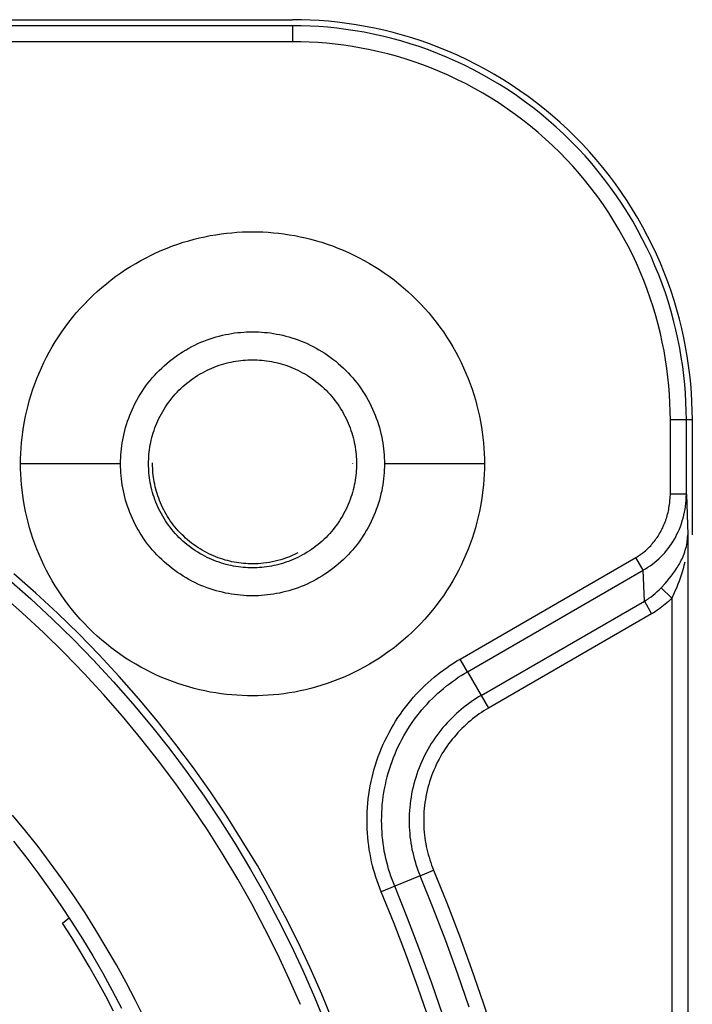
# Model space of a CAD drawing. Header units: millimetres. Extents: x -2637 to -1637, y 678 to 1678.
# Tile 282 of 348: x -2012 to -2003, y 1397 to 1409. Entities that reach past the tile are written whole.
import ezdxf

# ---------------------------------------------------------------- set-up
doc = ezdxf.new("R2010")
doc.units = ezdxf.units.MM
doc.layers.add('Make2D$B.SHOW mini', color=7, linetype='Continuous', true_color=0x000000)

msp = doc.modelspace()

# ---------------------------------------------------------------- linework, layer by layer
at = {"layer": 'Make2D$B.SHOW mini', "color": 18, "lineweight": -3, "true_color": 0x000000}
for points in [[(-2059.217, 1408.906), (-2008.217, 1408.906)], [(-2003.217, 1403.906), (-2003.218, 1404.017), (-2003.222, 1404.129), (-2003.229, 1404.242), (-2003.237, 1404.355), (-2003.249, 1404.47), (-2003.264, 1404.584), (-2003.281, 1404.7), (-2003.301, 1404.816), (-2003.324, 1404.932), (-2003.35, 1405.049), (-2003.378, 1405.165), (-2003.41, 1405.282), (-2003.445, 1405.398), (-2003.483, 1405.515), (-2003.524, 1405.631), (-2003.568, 1405.746), (-2003.616, 1405.862), (-2003.666, 1405.976), (-2003.719, 1406.09), (-2003.776, 1406.202), (-2003.835, 1406.314), (-2003.898, 1406.425), (-2003.964, 1406.534), (-2004.032, 1406.642), (-2004.104, 1406.748), (-2004.178, 1406.853), (-2004.255, 1406.956), (-2004.335, 1407.058), (-2004.418, 1407.157), (-2004.504, 1407.254), (-2004.591, 1407.349), (-2004.682, 1407.442), (-2004.774, 1407.532), (-2004.869, 1407.62), (-2004.967, 1407.705), (-2005.066, 1407.788), (-2005.167, 1407.868), (-2005.27, 1407.945), (-2005.375, 1408.019), (-2005.481, 1408.091), (-2005.589, 1408.16), (-2005.698, 1408.225), (-2005.809, 1408.288), (-2005.921, 1408.347), (-2006.034, 1408.404), (-2006.147, 1408.457), (-2006.262, 1408.508), (-2006.377, 1408.555), (-2006.492, 1408.599), (-2006.609, 1408.64), (-2006.725, 1408.678), (-2006.841, 1408.713), (-2006.958, 1408.745), (-2007.075, 1408.774), (-2007.191, 1408.8), (-2007.307, 1408.823), (-2007.423, 1408.843), (-2007.539, 1408.86), (-2007.654, 1408.874), (-2007.768, 1408.886), (-2007.882, 1408.895), (-2007.994, 1408.901), (-2008.106, 1408.905), (-2008.217, 1408.906)], [(-2008.217, 1408.831), (-2059.217, 1408.831)], [(-2003.292, 1403.906), (-2003.294, 1404.015), (-2003.297, 1404.126), (-2003.303, 1404.237), (-2003.312, 1404.349), (-2003.324, 1404.461), (-2003.338, 1404.574), (-2003.355, 1404.688), (-2003.375, 1404.802), (-2003.397, 1404.917), (-2003.423, 1405.031), (-2003.451, 1405.146), (-2003.482, 1405.261), (-2003.517, 1405.376), (-2003.554, 1405.491), (-2003.595, 1405.605), (-2003.638, 1405.719), (-2003.685, 1405.832), (-2003.734, 1405.945), (-2003.787, 1406.057), (-2003.843, 1406.168), (-2003.901, 1406.278), (-2003.963, 1406.387), (-2004.028, 1406.495), (-2004.095, 1406.601), (-2004.166, 1406.706), (-2004.239, 1406.809), (-2004.315, 1406.91), (-2004.394, 1407.01), (-2004.475, 1407.108), (-2004.559, 1407.204), (-2004.646, 1407.297), (-2004.735, 1407.388), (-2004.826, 1407.477), (-2004.92, 1407.564), (-2005.015, 1407.648), (-2005.113, 1407.729), (-2005.213, 1407.808), (-2005.314, 1407.884), (-2005.418, 1407.958), (-2005.522, 1408.028), (-2005.629, 1408.096), (-2005.736, 1408.16), (-2005.845, 1408.222), (-2005.955, 1408.281), (-2006.066, 1408.336), (-2006.178, 1408.389), (-2006.291, 1408.439), (-2006.404, 1408.485), (-2006.518, 1408.529), (-2006.633, 1408.569), (-2006.747, 1408.606), (-2006.862, 1408.641), (-2006.977, 1408.672), (-2007.092, 1408.701), (-2007.207, 1408.726), (-2007.321, 1408.749), (-2007.435, 1408.768), (-2007.549, 1408.785), (-2007.662, 1408.8), (-2007.775, 1408.811), (-2007.887, 1408.82), (-2007.998, 1408.826), (-2008.108, 1408.83), (-2008.217, 1408.831)], [(-2008.217, 1408.831), (-2008.217, 1408.631)], [(-2008.217, 1408.631), (-2059.217, 1408.631)], [(-2003.492, 1403.906), (-2003.494, 1404.011), (-2003.497, 1404.117), (-2003.503, 1404.223), (-2003.511, 1404.331), (-2003.522, 1404.439), (-2003.536, 1404.547), (-2003.552, 1404.656), (-2003.571, 1404.766), (-2003.593, 1404.876), (-2003.617, 1404.986), (-2003.645, 1405.096), (-2003.675, 1405.206), (-2003.708, 1405.316), (-2003.744, 1405.426), (-2003.782, 1405.536), (-2003.824, 1405.645), (-2003.869, 1405.754), (-2003.916, 1405.862), (-2003.967, 1405.97), (-2004.02, 1406.076), (-2004.077, 1406.182), (-2004.136, 1406.286), (-2004.198, 1406.39), (-2004.263, 1406.492), (-2004.33, 1406.592), (-2004.4, 1406.691), (-2004.473, 1406.788), (-2004.549, 1406.884), (-2004.627, 1406.978), (-2004.708, 1407.07), (-2004.791, 1407.159), (-2004.876, 1407.247), (-2004.964, 1407.332), (-2005.054, 1407.415), (-2005.145, 1407.496), (-2005.239, 1407.574), (-2005.335, 1407.65), (-2005.432, 1407.723), (-2005.531, 1407.793), (-2005.632, 1407.861), (-2005.734, 1407.926), (-2005.837, 1407.988), (-2005.942, 1408.047), (-2006.047, 1408.103), (-2006.154, 1408.156), (-2006.261, 1408.207), (-2006.369, 1408.255), (-2006.478, 1408.299), (-2006.587, 1408.341), (-2006.697, 1408.38), (-2006.807, 1408.416), (-2006.917, 1408.449), (-2007.027, 1408.479), (-2007.138, 1408.506), (-2007.248, 1408.53), (-2007.358, 1408.552), (-2007.467, 1408.571), (-2007.576, 1408.587), (-2007.685, 1408.601), (-2007.793, 1408.612), (-2007.9, 1408.62), (-2008.007, 1408.626), (-2008.112, 1408.63), (-2008.217, 1408.631)], [(-2011.617, 1403.356), (-2011.617, 1403.42), (-2011.614, 1403.485), (-2011.611, 1403.551), (-2011.606, 1403.617), (-2011.599, 1403.683), (-2011.59, 1403.75), (-2011.58, 1403.816), (-2011.569, 1403.884), (-2011.556, 1403.951), (-2011.541, 1404.019), (-2011.524, 1404.086), (-2011.505, 1404.154), (-2011.485, 1404.222), (-2011.463, 1404.289), (-2011.439, 1404.356), (-2011.414, 1404.423), (-2011.386, 1404.49), (-2011.357, 1404.557), (-2011.326, 1404.623), (-2011.293, 1404.688), (-2011.259, 1404.753), (-2011.222, 1404.817), (-2011.184, 1404.88), (-2011.145, 1404.943), (-2011.103, 1405.005), (-2011.06, 1405.065), (-2011.015, 1405.125), (-2010.969, 1405.184), (-2010.921, 1405.241), (-2010.871, 1405.298), (-2010.82, 1405.353), (-2010.768, 1405.407), (-2010.714, 1405.459), (-2010.659, 1405.51), (-2010.603, 1405.559), (-2010.545, 1405.607), (-2010.486, 1405.654), (-2010.427, 1405.699), (-2010.366, 1405.742), (-2010.304, 1405.783), (-2010.242, 1405.823), (-2010.178, 1405.861), (-2010.114, 1405.897), (-2010.049, 1405.932), (-2009.984, 1405.965), (-2009.918, 1405.996), (-2009.852, 1406.025), (-2009.785, 1406.052), (-2009.718, 1406.078), (-2009.65, 1406.102), (-2009.583, 1406.124), (-2009.515, 1406.144), (-2009.448, 1406.163), (-2009.38, 1406.179), (-2009.312, 1406.194), (-2009.245, 1406.208), (-2009.178, 1406.219), (-2009.111, 1406.229), (-2009.044, 1406.238), (-2008.978, 1406.244), (-2008.912, 1406.249), (-2008.847, 1406.253), (-2008.782, 1406.255), (-2008.717, 1406.256), (-2008.653, 1406.255), (-2008.588, 1406.253), (-2008.523, 1406.249), (-2008.457, 1406.244), (-2008.39, 1406.238), (-2008.324, 1406.229), (-2008.257, 1406.219), (-2008.19, 1406.208), (-2008.122, 1406.194), (-2008.055, 1406.179), (-2007.987, 1406.163), (-2007.919, 1406.144), (-2007.852, 1406.124), (-2007.784, 1406.102), (-2007.717, 1406.078), (-2007.65, 1406.052), (-2007.583, 1406.025), (-2007.517, 1405.996), (-2007.451, 1405.965), (-2007.385, 1405.932), (-2007.321, 1405.897), (-2007.256, 1405.861), (-2007.193, 1405.823), (-2007.13, 1405.783), (-2007.069, 1405.742), (-2007.008, 1405.699), (-2006.948, 1405.654), (-2006.889, 1405.607), (-2006.832, 1405.559), (-2006.776, 1405.51), (-2006.72, 1405.459), (-2006.667, 1405.407), (-2006.614, 1405.353), (-2006.563, 1405.298), (-2006.514, 1405.241), (-2006.466, 1405.184), (-2006.419, 1405.125), (-2006.375, 1405.065), (-2006.331, 1405.005), (-2006.29, 1404.943), (-2006.25, 1404.88), (-2006.212, 1404.817), (-2006.176, 1404.753), (-2006.141, 1404.688), (-2006.108, 1404.623), (-2006.077, 1404.557), (-2006.048, 1404.49), (-2006.021, 1404.423), (-2005.995, 1404.356), (-2005.971, 1404.289), (-2005.949, 1404.222), (-2005.929, 1404.154), (-2005.911, 1404.086), (-2005.894, 1404.019), (-2005.879, 1403.951), (-2005.866, 1403.884), (-2005.854, 1403.816), (-2005.844, 1403.75), (-2005.836, 1403.683), (-2005.829, 1403.617), (-2005.824, 1403.551), (-2005.82, 1403.485), (-2005.818, 1403.42), (-2005.817, 1403.356)], [(-2010.367, 1403.356), (-2010.367, 1403.393), (-2010.366, 1403.43), (-2010.364, 1403.467), (-2010.361, 1403.504), (-2010.357, 1403.542), (-2010.352, 1403.58), (-2010.346, 1403.618), (-2010.34, 1403.656), (-2010.332, 1403.695), (-2010.324, 1403.733), (-2010.314, 1403.772), (-2010.304, 1403.81), (-2010.292, 1403.848), (-2010.28, 1403.887), (-2010.266, 1403.925), (-2010.251, 1403.963), (-2010.236, 1404.001), (-2010.219, 1404.039), (-2010.202, 1404.077), (-2010.183, 1404.114), (-2010.163, 1404.151), (-2010.143, 1404.187), (-2010.121, 1404.223), (-2010.098, 1404.259), (-2010.075, 1404.294), (-2010.05, 1404.329), (-2010.025, 1404.363), (-2009.998, 1404.396), (-2009.971, 1404.429), (-2009.943, 1404.461), (-2009.914, 1404.492), (-2009.884, 1404.523), (-2009.853, 1404.553), (-2009.822, 1404.582), (-2009.79, 1404.61), (-2009.757, 1404.637), (-2009.724, 1404.663), (-2009.69, 1404.689), (-2009.655, 1404.713), (-2009.62, 1404.737), (-2009.585, 1404.76), (-2009.548, 1404.781), (-2009.512, 1404.802), (-2009.475, 1404.822), (-2009.438, 1404.84), (-2009.4, 1404.858), (-2009.363, 1404.875), (-2009.325, 1404.89), (-2009.286, 1404.905), (-2009.248, 1404.918), (-2009.21, 1404.931), (-2009.171, 1404.942), (-2009.133, 1404.953), (-2009.094, 1404.962), (-2009.056, 1404.971), (-2009.018, 1404.978), (-2008.979, 1404.985), (-2008.941, 1404.991), (-2008.903, 1404.995), (-2008.866, 1404.999), (-2008.828, 1405.002), (-2008.791, 1405.004), (-2008.754, 1405.006), (-2008.717, 1405.006), (-2008.681, 1405.006), (-2008.644, 1405.004), (-2008.606, 1405.002), (-2008.569, 1404.999), (-2008.531, 1404.995), (-2008.493, 1404.991), (-2008.455, 1404.985), (-2008.417, 1404.978), (-2008.379, 1404.971), (-2008.34, 1404.962), (-2008.302, 1404.953), (-2008.263, 1404.942), (-2008.225, 1404.931), (-2008.186, 1404.918), (-2008.148, 1404.905), (-2008.11, 1404.89), (-2008.072, 1404.875), (-2008.034, 1404.858), (-2007.997, 1404.84), (-2007.959, 1404.822), (-2007.923, 1404.802), (-2007.886, 1404.781), (-2007.85, 1404.76), (-2007.814, 1404.737), (-2007.779, 1404.713), (-2007.745, 1404.689), (-2007.711, 1404.663), (-2007.677, 1404.637), (-2007.645, 1404.61), (-2007.612, 1404.582), (-2007.581, 1404.553), (-2007.551, 1404.523), (-2007.521, 1404.492), (-2007.492, 1404.461), (-2007.464, 1404.429), (-2007.436, 1404.396), (-2007.41, 1404.363), (-2007.384, 1404.329), (-2007.36, 1404.294), (-2007.336, 1404.259), (-2007.314, 1404.223), (-2007.292, 1404.187), (-2007.271, 1404.151), (-2007.252, 1404.114), (-2007.233, 1404.077), (-2007.215, 1404.039), (-2007.199, 1404.001), (-2007.183, 1403.963), (-2007.169, 1403.925), (-2007.155, 1403.887), (-2007.142, 1403.848), (-2007.131, 1403.81), (-2007.12, 1403.772), (-2007.111, 1403.733), (-2007.102, 1403.695), (-2007.095, 1403.656), (-2007.088, 1403.618), (-2007.083, 1403.58), (-2007.078, 1403.542), (-2007.074, 1403.504), (-2007.071, 1403.467), (-2007.069, 1403.43), (-2007.068, 1403.393), (-2007.067, 1403.356)], [(-2010.017, 1403.356), (-2010.017, 1403.385), (-2010.016, 1403.414), (-2010.014, 1403.443), (-2010.012, 1403.473), (-2010.009, 1403.503), (-2010.005, 1403.532), (-2010.001, 1403.562), (-2009.996, 1403.593), (-2009.99, 1403.623), (-2009.983, 1403.653), (-2009.975, 1403.683), (-2009.967, 1403.714), (-2009.958, 1403.744), (-2009.948, 1403.774), (-2009.937, 1403.804), (-2009.926, 1403.835), (-2009.914, 1403.864), (-2009.901, 1403.894), (-2009.887, 1403.924), (-2009.872, 1403.953), (-2009.857, 1403.982), (-2009.84, 1404.011), (-2009.823, 1404.039), (-2009.805, 1404.067), (-2009.787, 1404.095), (-2009.767, 1404.122), (-2009.747, 1404.149), (-2009.727, 1404.175), (-2009.705, 1404.201), (-2009.683, 1404.226), (-2009.66, 1404.251), (-2009.637, 1404.275), (-2009.612, 1404.299), (-2009.588, 1404.322), (-2009.562, 1404.344), (-2009.537, 1404.365), (-2009.51, 1404.386), (-2009.484, 1404.406), (-2009.456, 1404.426), (-2009.429, 1404.444), (-2009.401, 1404.462), (-2009.372, 1404.479), (-2009.343, 1404.495), (-2009.314, 1404.511), (-2009.285, 1404.525), (-2009.255, 1404.539), (-2009.226, 1404.552), (-2009.196, 1404.565), (-2009.166, 1404.576), (-2009.136, 1404.587), (-2009.105, 1404.597), (-2009.075, 1404.606), (-2009.045, 1404.614), (-2009.014, 1404.622), (-2008.984, 1404.628), (-2008.954, 1404.634), (-2008.924, 1404.64), (-2008.894, 1404.644), (-2008.864, 1404.648), (-2008.834, 1404.651), (-2008.805, 1404.653), (-2008.775, 1404.655), (-2008.746, 1404.656), (-2008.717, 1404.656), (-2008.688, 1404.656), (-2008.659, 1404.655), (-2008.63, 1404.653), (-2008.6, 1404.651), (-2008.571, 1404.648), (-2008.541, 1404.644), (-2008.511, 1404.64), (-2008.481, 1404.634), (-2008.45, 1404.628), (-2008.42, 1404.622), (-2008.39, 1404.614), (-2008.36, 1404.606), (-2008.329, 1404.597), (-2008.299, 1404.587), (-2008.269, 1404.576), (-2008.239, 1404.565), (-2008.209, 1404.552), (-2008.179, 1404.539), (-2008.15, 1404.525), (-2008.12, 1404.511), (-2008.091, 1404.495), (-2008.062, 1404.479), (-2008.034, 1404.462), (-2008.006, 1404.444), (-2007.978, 1404.426), (-2007.951, 1404.406), (-2007.924, 1404.386), (-2007.898, 1404.365), (-2007.872, 1404.344), (-2007.847, 1404.322), (-2007.822, 1404.299), (-2007.798, 1404.275), (-2007.775, 1404.251), (-2007.752, 1404.226), (-2007.73, 1404.201), (-2007.708, 1404.175), (-2007.687, 1404.149), (-2007.667, 1404.122), (-2007.648, 1404.095), (-2007.629, 1404.067), (-2007.611, 1404.039), (-2007.594, 1404.011), (-2007.578, 1403.982), (-2007.562, 1403.953), (-2007.548, 1403.924), (-2007.534, 1403.894), (-2007.521, 1403.864), (-2007.509, 1403.835), (-2007.497, 1403.804), (-2007.486, 1403.774), (-2007.477, 1403.744), (-2007.467, 1403.714), (-2007.459, 1403.683), (-2007.452, 1403.653), (-2007.445, 1403.623), (-2007.439, 1403.593), (-2007.434, 1403.562), (-2007.429, 1403.532), (-2007.426, 1403.503), (-2007.423, 1403.473), (-2007.42, 1403.443), (-2007.419, 1403.414), (-2007.418, 1403.385), (-2007.417, 1403.356)], [(-2003.292, 1403.906), (-2003.492, 1403.906)], [(-2003.492, 1402.978), (-2003.492, 1403.906)], [(-2003.217, 1403.906), (-2003.292, 1403.906)], [(-2003.292, 1402.978), (-2003.292, 1403.906)], [(-2003.217, 1402.468), (-2003.217, 1403.906)], [(-2005.817, 1403.356), (-2005.818, 1403.292), (-2005.82, 1403.227), (-2005.824, 1403.161), (-2005.829, 1403.095), (-2005.836, 1403.029), (-2005.844, 1402.962), (-2005.854, 1402.896), (-2005.866, 1402.828), (-2005.879, 1402.761), (-2005.894, 1402.693), (-2005.911, 1402.626), (-2005.929, 1402.558), (-2005.949, 1402.49), (-2005.971, 1402.423), (-2005.995, 1402.356), (-2006.021, 1402.289), (-2006.048, 1402.222), (-2006.077, 1402.155), (-2006.108, 1402.089), (-2006.141, 1402.024), (-2006.176, 1401.959), (-2006.212, 1401.895), (-2006.25, 1401.832), (-2006.29, 1401.769), (-2006.331, 1401.707), (-2006.375, 1401.647), (-2006.419, 1401.587), (-2006.466, 1401.528), (-2006.514, 1401.471), (-2006.563, 1401.414), (-2006.614, 1401.359), (-2006.667, 1401.305), (-2006.72, 1401.253), (-2006.776, 1401.202), (-2006.832, 1401.153), (-2006.889, 1401.105), (-2006.948, 1401.058), (-2007.008, 1401.013), (-2007.069, 1400.97), (-2007.13, 1400.929), (-2007.193, 1400.889), (-2007.256, 1400.851), (-2007.321, 1400.815), (-2007.385, 1400.78), (-2007.451, 1400.747), (-2007.517, 1400.716), (-2007.583, 1400.687), (-2007.65, 1400.66), (-2007.717, 1400.634), (-2007.784, 1400.61), (-2007.852, 1400.588), (-2007.919, 1400.568), (-2007.987, 1400.549), (-2008.055, 1400.533), (-2008.122, 1400.518), (-2008.19, 1400.504), (-2008.257, 1400.493), (-2008.324, 1400.483), (-2008.39, 1400.474), (-2008.457, 1400.468), (-2008.523, 1400.463), (-2008.588, 1400.459), (-2008.653, 1400.457), (-2008.717, 1400.456), (-2008.782, 1400.457), (-2008.847, 1400.459), (-2008.912, 1400.463), (-2008.978, 1400.468), (-2009.044, 1400.474), (-2009.111, 1400.483), (-2009.178, 1400.493), (-2009.245, 1400.504), (-2009.312, 1400.518), (-2009.38, 1400.533), (-2009.448, 1400.549), (-2009.515, 1400.568), (-2009.583, 1400.588), (-2009.65, 1400.61), (-2009.718, 1400.634), (-2009.785, 1400.66), (-2009.852, 1400.687), (-2009.918, 1400.716), (-2009.984, 1400.747), (-2010.049, 1400.78), (-2010.114, 1400.815), (-2010.178, 1400.851), (-2010.242, 1400.889), (-2010.304, 1400.929), (-2010.366, 1400.97), (-2010.427, 1401.013), (-2010.486, 1401.058), (-2010.545, 1401.105), (-2010.603, 1401.153), (-2010.659, 1401.202), (-2010.714, 1401.253), (-2010.768, 1401.305), (-2010.82, 1401.359), (-2010.871, 1401.414), (-2010.921, 1401.471), (-2010.969, 1401.528), (-2011.015, 1401.587), (-2011.06, 1401.647), (-2011.103, 1401.707), (-2011.145, 1401.769), (-2011.184, 1401.832), (-2011.222, 1401.895), (-2011.259, 1401.959), (-2011.293, 1402.024), (-2011.326, 1402.089), (-2011.357, 1402.155), (-2011.386, 1402.222), (-2011.414, 1402.289), (-2011.439, 1402.356), (-2011.463, 1402.423), (-2011.485, 1402.49), (-2011.505, 1402.558), (-2011.524, 1402.626), (-2011.541, 1402.693), (-2011.556, 1402.761), (-2011.569, 1402.828), (-2011.58, 1402.896), (-2011.59, 1402.962), (-2011.599, 1403.029), (-2011.606, 1403.095), (-2011.611, 1403.161), (-2011.614, 1403.227), (-2011.617, 1403.292), (-2011.617, 1403.356)], [(-2010.367, 1403.356), (-2011.617, 1403.356)], [(-2007.067, 1403.356), (-2007.068, 1403.319), (-2007.069, 1403.282), (-2007.071, 1403.245), (-2007.074, 1403.208), (-2007.078, 1403.17), (-2007.083, 1403.132), (-2007.088, 1403.094), (-2007.095, 1403.056), (-2007.102, 1403.017), (-2007.111, 1402.979), (-2007.12, 1402.94), (-2007.131, 1402.902), (-2007.142, 1402.864), (-2007.155, 1402.825), (-2007.169, 1402.787), (-2007.183, 1402.749), (-2007.199, 1402.711), (-2007.215, 1402.673), (-2007.233, 1402.635), (-2007.252, 1402.598), (-2007.271, 1402.561), (-2007.292, 1402.525), (-2007.314, 1402.489), (-2007.336, 1402.453), (-2007.36, 1402.418), (-2007.384, 1402.383), (-2007.41, 1402.349), (-2007.436, 1402.316), (-2007.464, 1402.283), (-2007.492, 1402.251), (-2007.521, 1402.22), (-2007.551, 1402.189), (-2007.581, 1402.159), (-2007.612, 1402.13), (-2007.645, 1402.102), (-2007.677, 1402.075), (-2007.711, 1402.049), (-2007.745, 1402.023), (-2007.779, 1401.999), (-2007.814, 1401.975), (-2007.85, 1401.952), (-2007.886, 1401.931), (-2007.923, 1401.91), (-2007.959, 1401.89), (-2007.997, 1401.872), (-2008.034, 1401.854), (-2008.072, 1401.837), (-2008.11, 1401.822), (-2008.148, 1401.807), (-2008.186, 1401.794), (-2008.225, 1401.781), (-2008.263, 1401.77), (-2008.302, 1401.759), (-2008.34, 1401.75), (-2008.379, 1401.741), (-2008.417, 1401.734), (-2008.455, 1401.727), (-2008.493, 1401.721), (-2008.531, 1401.717), (-2008.569, 1401.713), (-2008.606, 1401.71), (-2008.644, 1401.708), (-2008.681, 1401.706), (-2008.717, 1401.706), (-2008.754, 1401.706), (-2008.791, 1401.708), (-2008.828, 1401.71), (-2008.866, 1401.713), (-2008.903, 1401.717), (-2008.941, 1401.721), (-2008.979, 1401.727), (-2009.018, 1401.734), (-2009.056, 1401.741), (-2009.094, 1401.75), (-2009.133, 1401.759), (-2009.171, 1401.77), (-2009.21, 1401.781), (-2009.248, 1401.794), (-2009.286, 1401.807), (-2009.325, 1401.822), (-2009.363, 1401.837), (-2009.4, 1401.854), (-2009.438, 1401.872), (-2009.475, 1401.89), (-2009.512, 1401.91), (-2009.548, 1401.931), (-2009.585, 1401.952), (-2009.62, 1401.975), (-2009.655, 1401.999), (-2009.69, 1402.023), (-2009.724, 1402.049), (-2009.757, 1402.075), (-2009.79, 1402.102), (-2009.822, 1402.13), (-2009.853, 1402.159), (-2009.884, 1402.189), (-2009.914, 1402.22), (-2009.943, 1402.251), (-2009.971, 1402.283), (-2009.998, 1402.316), (-2010.025, 1402.349), (-2010.05, 1402.383), (-2010.075, 1402.418), (-2010.098, 1402.453), (-2010.121, 1402.489), (-2010.143, 1402.525), (-2010.163, 1402.561), (-2010.183, 1402.598), (-2010.202, 1402.635), (-2010.219, 1402.673), (-2010.236, 1402.711), (-2010.251, 1402.749), (-2010.266, 1402.787), (-2010.28, 1402.825), (-2010.292, 1402.864), (-2010.304, 1402.902), (-2010.314, 1402.94), (-2010.324, 1402.979), (-2010.332, 1403.017), (-2010.34, 1403.056), (-2010.346, 1403.094), (-2010.352, 1403.132), (-2010.357, 1403.17), (-2010.361, 1403.208), (-2010.364, 1403.245), (-2010.366, 1403.282), (-2010.367, 1403.319), (-2010.367, 1403.356)], [(-2007.417, 1403.356), (-2007.418, 1403.327), (-2007.419, 1403.298), (-2007.42, 1403.269), (-2007.423, 1403.239), (-2007.426, 1403.209), (-2007.429, 1403.18), (-2007.434, 1403.15), (-2007.439, 1403.119), (-2007.445, 1403.089), (-2007.452, 1403.059), (-2007.459, 1403.029), (-2007.467, 1402.998), (-2007.477, 1402.968), (-2007.486, 1402.938), (-2007.497, 1402.908), (-2007.509, 1402.877), (-2007.521, 1402.848), (-2007.534, 1402.818), (-2007.548, 1402.788), (-2007.562, 1402.759), (-2007.578, 1402.73), (-2007.594, 1402.701), (-2007.611, 1402.673), (-2007.629, 1402.645), (-2007.648, 1402.617), (-2007.667, 1402.59), (-2007.687, 1402.563), (-2007.708, 1402.537), (-2007.73, 1402.511), (-2007.752, 1402.486), (-2007.775, 1402.461), (-2007.798, 1402.437), (-2007.822, 1402.413), (-2007.847, 1402.39), (-2007.872, 1402.368), (-2007.898, 1402.347), (-2007.924, 1402.326), (-2007.951, 1402.306), (-2007.978, 1402.287), (-2008.006, 1402.268), (-2008.034, 1402.25), (-2008.062, 1402.233), (-2008.091, 1402.217), (-2008.12, 1402.201), (-2008.15, 1402.187), (-2008.179, 1402.173), (-2008.209, 1402.16), (-2008.239, 1402.147), (-2008.269, 1402.136), (-2008.299, 1402.125), (-2008.329, 1402.115), (-2008.36, 1402.106), (-2008.39, 1402.098), (-2008.42, 1402.09), (-2008.45, 1402.084), (-2008.481, 1402.078), (-2008.511, 1402.073), (-2008.541, 1402.068), (-2008.571, 1402.064), (-2008.6, 1402.061), (-2008.63, 1402.059), (-2008.659, 1402.057), (-2008.688, 1402.056), (-2008.717, 1402.056), (-2008.746, 1402.056), (-2008.775, 1402.057), (-2008.805, 1402.059), (-2008.834, 1402.061), (-2008.864, 1402.064), (-2008.894, 1402.068), (-2008.924, 1402.073), (-2008.954, 1402.078), (-2008.984, 1402.084), (-2009.014, 1402.09), (-2009.045, 1402.098), (-2009.075, 1402.106), (-2009.105, 1402.115), (-2009.136, 1402.125), (-2009.166, 1402.136), (-2009.196, 1402.147), (-2009.226, 1402.16), (-2009.255, 1402.173), (-2009.285, 1402.187), (-2009.314, 1402.201), (-2009.343, 1402.217), (-2009.372, 1402.233), (-2009.401, 1402.25), (-2009.429, 1402.268), (-2009.456, 1402.287), (-2009.484, 1402.306), (-2009.51, 1402.326), (-2009.537, 1402.347), (-2009.562, 1402.368), (-2009.588, 1402.39), (-2009.612, 1402.413), (-2009.637, 1402.437), (-2009.66, 1402.461), (-2009.683, 1402.486), (-2009.705, 1402.511), (-2009.727, 1402.537), (-2009.747, 1402.563), (-2009.767, 1402.59), (-2009.787, 1402.617), (-2009.805, 1402.645), (-2009.823, 1402.673), (-2009.84, 1402.701), (-2009.857, 1402.73), (-2009.872, 1402.759), (-2009.887, 1402.788), (-2009.901, 1402.818), (-2009.914, 1402.848), (-2009.926, 1402.877), (-2009.937, 1402.908), (-2009.948, 1402.938), (-2009.958, 1402.968), (-2009.967, 1402.998), (-2009.975, 1403.029), (-2009.983, 1403.059), (-2009.99, 1403.089), (-2009.996, 1403.119), (-2010.001, 1403.15), (-2010.005, 1403.18), (-2010.009, 1403.209), (-2010.012, 1403.239), (-2010.014, 1403.269), (-2010.016, 1403.298), (-2010.017, 1403.327), (-2010.017, 1403.356)], [(-2009.967, 1403.356), (-2009.967, 1403.369)], [(-2008.15, 1402.242), (-2008.185, 1402.225), (-2008.22, 1402.209), (-2008.255, 1402.194), (-2008.291, 1402.181), (-2008.327, 1402.168), (-2008.363, 1402.157), (-2008.399, 1402.147), (-2008.435, 1402.138), (-2008.471, 1402.131), (-2008.507, 1402.124), (-2008.543, 1402.118), (-2008.578, 1402.114), (-2008.613, 1402.11), (-2008.648, 1402.108), (-2008.683, 1402.106), (-2008.717, 1402.106), (-2008.745, 1402.106), (-2008.773, 1402.107), (-2008.801, 1402.109), (-2008.83, 1402.111), (-2008.858, 1402.114), (-2008.887, 1402.118), (-2008.916, 1402.122), (-2008.945, 1402.127), (-2008.974, 1402.133), (-2009.003, 1402.139), (-2009.032, 1402.146), (-2009.061, 1402.154), (-2009.09, 1402.163), (-2009.119, 1402.172), (-2009.148, 1402.183), (-2009.177, 1402.194), (-2009.206, 1402.206), (-2009.235, 1402.218), (-2009.263, 1402.232), (-2009.291, 1402.246), (-2009.319, 1402.261), (-2009.347, 1402.276), (-2009.374, 1402.293), (-2009.401, 1402.31), (-2009.428, 1402.328), (-2009.454, 1402.346), (-2009.48, 1402.366), (-2009.505, 1402.386), (-2009.53, 1402.406), (-2009.554, 1402.428), (-2009.578, 1402.45), (-2009.601, 1402.472), (-2009.624, 1402.495), (-2009.646, 1402.519), (-2009.667, 1402.543), (-2009.688, 1402.568), (-2009.708, 1402.593), (-2009.727, 1402.619), (-2009.746, 1402.645), (-2009.764, 1402.672), (-2009.781, 1402.699), (-2009.797, 1402.726), (-2009.813, 1402.754), (-2009.828, 1402.782), (-2009.842, 1402.81), (-2009.855, 1402.839), (-2009.868, 1402.867), (-2009.88, 1402.896), (-2009.891, 1402.925), (-2009.901, 1402.954), (-2009.91, 1402.983), (-2009.919, 1403.012), (-2009.927, 1403.041), (-2009.934, 1403.07), (-2009.941, 1403.1), (-2009.946, 1403.129), (-2009.951, 1403.158), (-2009.956, 1403.186), (-2009.959, 1403.215), (-2009.962, 1403.244), (-2009.964, 1403.272), (-2009.966, 1403.3), (-2009.967, 1403.328), (-2009.967, 1403.356)], [(-2007.467, 1403.359), (-2007.467, 1403.356)], [(-2005.817, 1403.356), (-2007.067, 1403.356)], [(-2003.922, 1402.186), (-2003.906, 1402.195), (-2003.891, 1402.205), (-2003.876, 1402.215), (-2003.861, 1402.225), (-2003.846, 1402.236), (-2003.832, 1402.247), (-2003.818, 1402.258), (-2003.804, 1402.27), (-2003.79, 1402.282), (-2003.777, 1402.294), (-2003.764, 1402.307), (-2003.751, 1402.32), (-2003.738, 1402.333), (-2003.726, 1402.347), (-2003.714, 1402.361), (-2003.702, 1402.376), (-2003.69, 1402.39), (-2003.679, 1402.406), (-2003.668, 1402.421), (-2003.657, 1402.437), (-2003.646, 1402.453), (-2003.636, 1402.47), (-2003.626, 1402.486), (-2003.616, 1402.503), (-2003.606, 1402.521), (-2003.597, 1402.538), (-2003.588, 1402.556), (-2003.58, 1402.574), (-2003.572, 1402.592), (-2003.564, 1402.611), (-2003.557, 1402.63), (-2003.55, 1402.649), (-2003.543, 1402.668), (-2003.537, 1402.687), (-2003.532, 1402.706), (-2003.526, 1402.726), (-2003.521, 1402.746), (-2003.517, 1402.766), (-2003.513, 1402.786), (-2003.509, 1402.806), (-2003.506, 1402.827), (-2003.503, 1402.848), (-2003.5, 1402.869), (-2003.498, 1402.89), (-2003.494, 1402.933), (-2003.492, 1402.978)], [(-2003.831, 1402.028), (-2003.801, 1402.045), (-2003.772, 1402.064), (-2003.743, 1402.083), (-2003.715, 1402.103), (-2003.688, 1402.125), (-2003.661, 1402.147), (-2003.635, 1402.17), (-2003.611, 1402.194), (-2003.587, 1402.219), (-2003.563, 1402.244), (-2003.541, 1402.271), (-2003.519, 1402.298), (-2003.499, 1402.325), (-2003.479, 1402.354), (-2003.46, 1402.383), (-2003.442, 1402.414), (-2003.425, 1402.444), (-2003.409, 1402.476), (-2003.394, 1402.508), (-2003.379, 1402.541), (-2003.366, 1402.574), (-2003.354, 1402.608), (-2003.343, 1402.643), (-2003.332, 1402.678), (-2003.323, 1402.714), (-2003.315, 1402.75), (-2003.308, 1402.787), (-2003.303, 1402.825), (-2003.298, 1402.862), (-2003.295, 1402.9), (-2003.293, 1402.939), (-2003.292, 1402.978)], [(-2003.292, 1402.978), (-2003.492, 1402.978)], [(-2003.292, 1402.978), (-2003.275, 1402.468)], [(-2003.338, 1402.187), (-2003.329, 1402.209), (-2003.32, 1402.232), (-2003.312, 1402.255), (-2003.305, 1402.278), (-2003.298, 1402.301), (-2003.292, 1402.324), (-2003.287, 1402.348), (-2003.283, 1402.372), (-2003.281, 1402.384), (-2003.28, 1402.396), (-2003.278, 1402.408), (-2003.277, 1402.42), (-2003.276, 1402.432), (-2003.276, 1402.444), (-2003.275, 1402.456), (-2003.275, 1402.468)], [(-2003.275, 1402.468), (-2003.275, 1381.398)], [(-2006.121, 1400.916), (-2003.922, 1402.186)], [(-2003.831, 1402.028), (-2003.922, 1402.186)], [(-2003.608, 1401.807), (-2003.557, 1401.862), (-2003.532, 1401.891), (-2003.507, 1401.921), (-2003.482, 1401.951), (-2003.459, 1401.982), (-2003.436, 1402.015), (-2003.414, 1402.047), (-2003.403, 1402.064), (-2003.393, 1402.081), (-2003.383, 1402.098), (-2003.373, 1402.116), (-2003.364, 1402.133), (-2003.355, 1402.151), (-2003.346, 1402.169), (-2003.338, 1402.187)], [(-2003.313, 1402.126), (-2003.322, 1402.085), (-2003.333, 1402.044), (-2003.344, 1402.004), (-2003.356, 1401.965), (-2003.369, 1401.926), (-2003.383, 1401.888), (-2003.397, 1401.85), (-2003.412, 1401.814), (-2003.443, 1401.743), (-2003.475, 1401.675)], [(-2007.718, 1396.401), (-2007.852, 1396.729), (-2007.996, 1397.056), (-2008.148, 1397.38), (-2008.309, 1397.701), (-2008.479, 1398.019), (-2008.657, 1398.335), (-2008.845, 1398.646), (-2009.04, 1398.954), (-2009.244, 1399.257), (-2009.456, 1399.556), (-2009.676, 1399.849), (-2009.904, 1400.138), (-2010.14, 1400.421), (-2010.383, 1400.697), (-2010.634, 1400.968), (-2010.891, 1401.232), (-2011.155, 1401.49), (-2011.426, 1401.74), (-2011.703, 1401.983)], [(-2006.03, 1400.758), (-2003.831, 1402.028)], [(-2003.817, 1401.638), (-2003.831, 1402.028)], [(-2011.766, 1401.91), (-2011.491, 1401.668), (-2011.222, 1401.42), (-2010.959, 1401.164), (-2010.704, 1400.902), (-2010.455, 1400.633), (-2010.213, 1400.358), (-2009.979, 1400.077), (-2009.753, 1399.79), (-2009.534, 1399.499), (-2009.323, 1399.202), (-2009.121, 1398.901), (-2008.927, 1398.595), (-2008.741, 1398.286), (-2008.564, 1397.973), (-2008.395, 1397.657), (-2008.235, 1397.337), (-2008.084, 1397.016), (-2007.941, 1396.692), (-2007.808, 1396.366)], [(-2008.119, 1396.598), (-2008.258, 1396.917), (-2008.407, 1397.233), (-2008.563, 1397.546), (-2008.728, 1397.857), (-2008.902, 1398.165), (-2009.084, 1398.469), (-2009.274, 1398.769), (-2009.472, 1399.065), (-2009.678, 1399.357), (-2009.892, 1399.644), (-2010.114, 1399.925), (-2010.343, 1400.201), (-2010.579, 1400.472), (-2010.823, 1400.736), (-2011.073, 1400.995), (-2011.33, 1401.246), (-2011.593, 1401.491), (-2011.862, 1401.729)], [(-2003.817, 1401.638), (-2003.803, 1401.647), (-2003.789, 1401.656), (-2003.775, 1401.665), (-2003.761, 1401.675), (-2003.734, 1401.695), (-2003.707, 1401.715), (-2003.681, 1401.737), (-2003.656, 1401.76), (-2003.632, 1401.783), (-2003.608, 1401.807)], [(-2003.608, 1401.807), (-2003.475, 1401.675)], [(-2005.858, 1400.46), (-2003.817, 1401.638)], [(-2003.817, 1401.638), (-2003.726, 1401.48)], [(-2003.475, 1401.675), (-2003.495, 1401.656), (-2003.515, 1401.637), (-2003.535, 1401.618), (-2003.555, 1401.601), (-2003.576, 1401.584), (-2003.597, 1401.567), (-2003.618, 1401.551), (-2003.639, 1401.536), (-2003.661, 1401.521), (-2003.682, 1401.507), (-2003.704, 1401.493), (-2003.726, 1401.48)], [(-2003.475, 1401.675), (-2003.475, 1381.846)], [(-2003.726, 1401.48), (-2005.766, 1400.303)], [(-2007.108, 1398.007), (-2007.126, 1398.052), (-2007.143, 1398.097), (-2007.159, 1398.143), (-2007.175, 1398.19), (-2007.189, 1398.237), (-2007.203, 1398.285), (-2007.216, 1398.334), (-2007.228, 1398.383), (-2007.238, 1398.433), (-2007.248, 1398.483), (-2007.257, 1398.534), (-2007.264, 1398.585), (-2007.271, 1398.637), (-2007.276, 1398.689), (-2007.28, 1398.742), (-2007.283, 1398.794), (-2007.285, 1398.847), (-2007.285, 1398.901), (-2007.285, 1398.954), (-2007.283, 1399.008), (-2007.28, 1399.061), (-2007.275, 1399.115), (-2007.27, 1399.169), (-2007.263, 1399.223), (-2007.255, 1399.277), (-2007.245, 1399.33), (-2007.234, 1399.384), (-2007.222, 1399.437), (-2007.209, 1399.49), (-2007.195, 1399.543), (-2007.179, 1399.595), (-2007.162, 1399.647), (-2007.144, 1399.699), (-2007.124, 1399.75), (-2007.104, 1399.801), (-2007.082, 1399.851), (-2007.059, 1399.901), (-2007.035, 1399.95), (-2007.01, 1399.998), (-2006.983, 1400.046), (-2006.956, 1400.093), (-2006.928, 1400.139), (-2006.899, 1400.184), (-2006.868, 1400.229), (-2006.837, 1400.272), (-2006.805, 1400.315), (-2006.772, 1400.357), (-2006.739, 1400.398), (-2006.704, 1400.438), (-2006.669, 1400.477), (-2006.633, 1400.515), (-2006.597, 1400.552), (-2006.56, 1400.588), (-2006.522, 1400.624), (-2006.484, 1400.658), (-2006.445, 1400.691), (-2006.405, 1400.722), (-2006.366, 1400.753), (-2006.326, 1400.783), (-2006.285, 1400.812), (-2006.244, 1400.84), (-2006.203, 1400.866), (-2006.162, 1400.892), (-2006.121, 1400.916)], [(-2006.03, 1400.758), (-2006.121, 1400.916)], [(-2006.939, 1398.077), (-2006.956, 1398.118), (-2006.972, 1398.16), (-2006.987, 1398.202), (-2007.001, 1398.246), (-2007.015, 1398.289), (-2007.027, 1398.334), (-2007.039, 1398.378), (-2007.05, 1398.424), (-2007.06, 1398.47), (-2007.069, 1398.516), (-2007.076, 1398.563), (-2007.083, 1398.61), (-2007.089, 1398.658), (-2007.094, 1398.706), (-2007.098, 1398.754), (-2007.101, 1398.802), (-2007.102, 1398.851), (-2007.103, 1398.9), (-2007.102, 1398.95), (-2007.101, 1398.999), (-2007.098, 1399.049), (-2007.094, 1399.098), (-2007.089, 1399.148), (-2007.082, 1399.197), (-2007.075, 1399.247), (-2007.066, 1399.296), (-2007.056, 1399.346), (-2007.045, 1399.395), (-2007.033, 1399.444), (-2007.019, 1399.492), (-2007.005, 1399.541), (-2006.989, 1399.589), (-2006.972, 1399.636), (-2006.954, 1399.684), (-2006.935, 1399.73), (-2006.915, 1399.777), (-2006.894, 1399.822), (-2006.872, 1399.868), (-2006.849, 1399.912), (-2006.825, 1399.956), (-2006.8, 1399.999), (-2006.774, 1400.042), (-2006.747, 1400.084), (-2006.719, 1400.125), (-2006.69, 1400.165), (-2006.661, 1400.204), (-2006.63, 1400.243), (-2006.599, 1400.281), (-2006.567, 1400.318), (-2006.535, 1400.354), (-2006.502, 1400.389), (-2006.468, 1400.423), (-2006.434, 1400.456), (-2006.399, 1400.489), (-2006.364, 1400.52), (-2006.328, 1400.55), (-2006.292, 1400.58), (-2006.255, 1400.608), (-2006.218, 1400.636), (-2006.181, 1400.662), (-2006.144, 1400.688), (-2006.106, 1400.712), (-2006.068, 1400.736), (-2006.03, 1400.758)], [(-2006.03, 1400.758), (-2005.858, 1400.46)], [(-2005.858, 1400.46), (-2005.89, 1400.442), (-2005.922, 1400.422), (-2005.953, 1400.401), (-2005.985, 1400.38), (-2006.016, 1400.357), (-2006.047, 1400.334), (-2006.078, 1400.31), (-2006.108, 1400.286), (-2006.138, 1400.26), (-2006.168, 1400.234), (-2006.197, 1400.207), (-2006.226, 1400.179), (-2006.254, 1400.15), (-2006.282, 1400.121), (-2006.309, 1400.09), (-2006.336, 1400.059), (-2006.362, 1400.028), (-2006.388, 1399.995), (-2006.412, 1399.962), (-2006.436, 1399.928), (-2006.46, 1399.894), (-2006.482, 1399.859), (-2006.504, 1399.823), (-2006.525, 1399.787), (-2006.546, 1399.75), (-2006.565, 1399.712), (-2006.584, 1399.675), (-2006.602, 1399.636), (-2006.618, 1399.597), (-2006.634, 1399.558), (-2006.649, 1399.518), (-2006.664, 1399.478), (-2006.677, 1399.438), (-2006.689, 1399.397), (-2006.7, 1399.357), (-2006.71, 1399.315), (-2006.72, 1399.274), (-2006.728, 1399.233), (-2006.735, 1399.191), (-2006.742, 1399.15), (-2006.747, 1399.108), (-2006.751, 1399.066), (-2006.755, 1399.025), (-2006.757, 1398.983), (-2006.759, 1398.942), (-2006.759, 1398.9), (-2006.759, 1398.859), (-2006.757, 1398.818), (-2006.755, 1398.777), (-2006.752, 1398.737), (-2006.748, 1398.696), (-2006.743, 1398.656), (-2006.737, 1398.617), (-2006.73, 1398.577), (-2006.723, 1398.538), (-2006.714, 1398.5), (-2006.705, 1398.462), (-2006.695, 1398.424), (-2006.685, 1398.387), (-2006.674, 1398.35), (-2006.662, 1398.314), (-2006.649, 1398.278), (-2006.636, 1398.243), (-2006.622, 1398.209)], [(-2005.858, 1400.46), (-2005.766, 1400.303)], [(-2005.766, 1400.303), (-2005.795, 1400.285), (-2005.824, 1400.268), (-2005.853, 1400.249), (-2005.881, 1400.23), (-2005.909, 1400.21), (-2005.937, 1400.189), (-2005.965, 1400.168), (-2005.992, 1400.145), (-2006.019, 1400.123), (-2006.045, 1400.099), (-2006.072, 1400.075), (-2006.098, 1400.049), (-2006.123, 1400.024), (-2006.148, 1399.997), (-2006.172, 1399.97), (-2006.196, 1399.942), (-2006.22, 1399.914), (-2006.243, 1399.884), (-2006.265, 1399.855), (-2006.287, 1399.824), (-2006.308, 1399.793), (-2006.328, 1399.762), (-2006.348, 1399.73), (-2006.367, 1399.697), (-2006.385, 1399.664), (-2006.402, 1399.63), (-2006.419, 1399.596), (-2006.435, 1399.562), (-2006.45, 1399.527), (-2006.465, 1399.491), (-2006.478, 1399.456), (-2006.491, 1399.42), (-2006.503, 1399.383), (-2006.514, 1399.347), (-2006.524, 1399.31), (-2006.533, 1399.273), (-2006.541, 1399.236), (-2006.549, 1399.199), (-2006.555, 1399.162), (-2006.561, 1399.124), (-2006.566, 1399.087), (-2006.57, 1399.049), (-2006.573, 1399.012), (-2006.575, 1398.975), (-2006.576, 1398.937), (-2006.577, 1398.9), (-2006.576, 1398.863), (-2006.575, 1398.826), (-2006.573, 1398.789), (-2006.57, 1398.753), (-2006.566, 1398.717), (-2006.562, 1398.681), (-2006.557, 1398.645), (-2006.551, 1398.61), (-2006.544, 1398.575), (-2006.537, 1398.54), (-2006.528, 1398.506), (-2006.52, 1398.472), (-2006.51, 1398.439), (-2006.5, 1398.406), (-2006.489, 1398.373), (-2006.478, 1398.341), (-2006.466, 1398.31), (-2006.453, 1398.278)], [(-2010.069, 1396.424), (-2010.181, 1396.65), (-2010.298, 1396.873), (-2010.419, 1397.094), (-2010.546, 1397.313), (-2010.677, 1397.53), (-2010.812, 1397.744), (-2010.953, 1397.956), (-2011.098, 1398.164), (-2011.247, 1398.37), (-2011.4, 1398.572), (-2011.558, 1398.771), (-2011.72, 1398.967)], [(-2011.708, 1398.639), (-2011.553, 1398.443), (-2011.403, 1398.244), (-2011.256, 1398.042), (-2011.114, 1397.837), (-2010.976, 1397.629), (-2010.843, 1397.419), (-2010.714, 1397.206), (-2010.59, 1396.991), (-2010.471, 1396.773), (-2010.357, 1396.554)], [(-2006.622, 1398.209), (-2006.453, 1398.278)], [(-2006.453, 1398.278), (-2006.288, 1397.87), (-2006.13, 1397.457), (-2005.978, 1397.041), (-2005.834, 1396.622), (-2005.697, 1396.199)], [(-2006.622, 1398.209), (-2006.939, 1398.077)], [(-2006.007, 1396.564), (-2006.15, 1396.98), (-2006.3, 1397.393), (-2006.458, 1397.803), (-2006.622, 1398.209)], [(-2006.939, 1398.077), (-2007.108, 1398.007)], [(-2006.333, 1396.455), (-2006.474, 1396.866), (-2006.623, 1397.273), (-2006.778, 1397.677), (-2006.939, 1398.077)], [(-2006.506, 1396.397), (-2006.646, 1396.805), (-2006.793, 1397.209), (-2006.947, 1397.61), (-2007.108, 1398.007)], [(-2011.092, 1397.615), (-2011.026, 1397.67)], [(-2011.026, 1397.67), (-2011.01, 1397.683)], [(-2010.454, 1396.515), (-2010.553, 1396.704), (-2010.654, 1396.89), (-2010.759, 1397.075), (-2010.867, 1397.257), (-2010.978, 1397.437), (-2011.092, 1397.615)]]:
    msp.add_lwpolyline(points, dxfattribs=at)

doc.saveas('drawing.dxf')
